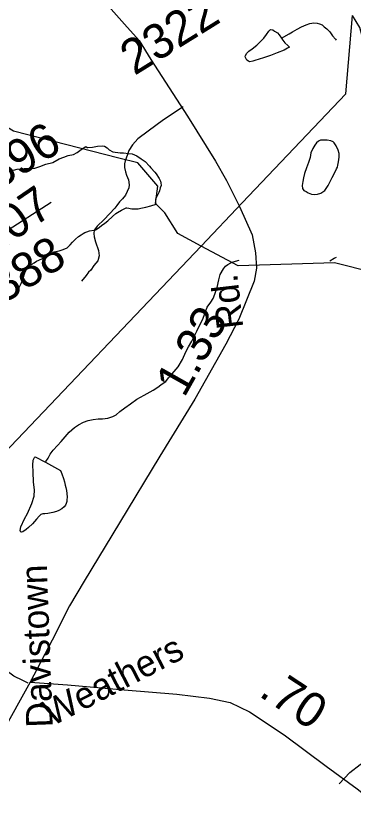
# Model space of a CAD drawing. Extents: x 2001466 to 31450019, y -30647475 to 847247.
# Drawn here: x 2168438 to 2170863, y 755442 to 761240 of the extents above; entities that cross this region are included whole.
import ezdxf

# ---------------------------------------------------------------- set-up
doc = ezdxf.new("R2010")
doc.units = 0
for name, color, linetype in [('Exist Hydrographic Creek Single Shore', 7, 'Continuous'), ('Exist Hydrographic Misc Water Feature', 7, 'Continuous'), ('Exist Road Non-System Type 51', 7, 'Continuous'), ('Exist Road Secondary Mileage Hundredths English Label', 7, 'Continuous'), ('Exist Road Secondary Type 41 Attributed', 7, 'Continuous'), ('Exist Road Secondary Type 51 Attributed', 7, 'Continuous'), ('Exist Road Secondary Type 51 Label', 7, 'Continuous'), ('Exist Road Secondary Type 51 Number Label', 7, 'Continuous'), ('Exist Utilities Electrical Transmission Line', 7, 'Continuous')]:
    doc.layers.add(name, color=color, linetype=linetype)

msp = doc.modelspace()

# ---------------------------------------------------------------- linework, layer by layer
at = {"layer": 'Exist Hydrographic Creek Single Shore'}
msp.add_lwpolyline([(2171016.2, 760826), (2170991.2, 760842.9), (2170906.1, 761159.6), (2170854.6, 761245.2)], dxfattribs=at)
at = {"layer": 'Exist Hydrographic Misc Water Feature'}
msp.add_line((2171166.1, 759353.3), (2170724.2, 759467.3), dxfattribs=at)
for points in [[(2169176.1, 760220), (2168419.2, 760413.5), (2168244.1, 760518.7), (2168201.3, 760601.6), (2168184.2, 760710.3), (2168000.1, 760966.6), (2167965.2, 761134.6), (2167915.2, 761217.7), (2167814.1, 761282.1)], [(2170344, 761081.8), (2170398, 761111.8), (2170423.6, 761128.2), (2170456, 761146.4), (2170487.6, 761162.3), (2170521.6, 761178.7), (2170547.7, 761186.9), (2170575.5, 761190.8), (2170599.5, 761189.2), (2170615.9, 761185.1), (2170635.8, 761177.2), (2170649.6, 761163.3), (2170669.9, 761149.3), (2170690, 761127.7), (2170709.9, 761099.5), (2170730.4, 761073.7), (2170736.1, 761067.9)], [(2170344, 761081.8), (2170345.9, 761077.8), (2170368.6, 761047.6), (2170388.3, 761028), (2170400.6, 761018.1), (2170386.5, 761010.1), (2170362.9, 760995.8), (2170312.7, 760975.3), (2170264.7, 760957.5), (2170215.3, 760941), (2170182.9, 760930.9), (2170151.1, 760920.7), (2170137.1, 760916.3), (2170117.1, 760912.4), (2170107, 760916.4), (2170095.1, 760924.3), (2170087.3, 760938), (2170083.4, 760948), (2170084.7, 760958.3), (2170094.9, 760974.2), (2170108.8, 760988.3), (2170132.8, 761004.6), (2170166.9, 761030.7), (2170186.4, 761050.9), (2170215.9, 761082.9), (2170236, 761109), (2170253.6, 761133.2), (2170263.7, 761143), (2170280.1, 761141.3), (2170294, 761133.1), (2170313.9, 761119.6), (2170326.4, 761105.6), (2170344, 761081.8)], [(2168418.2, 760132.8), (2168445.9, 760141.2), (2168494.3, 760145.3), (2168536.1, 760143.8), (2168572, 760148.1), (2168608.1, 760160.1), (2168649.9, 760176.5), (2168699.9, 760188.4), (2168747.5, 760214.9), (2168779.7, 760227.1), (2168811.7, 760237.3), (2168849.6, 760245.3), (2168875.3, 760259.7), (2168895.1, 760273.7), (2168919.1, 760290), (2168939.2, 760301.9)], [(2168939.2, 760301.9), (2168947.2, 760295.9), (2168953.2, 760296.2), (2168985, 760298.3), (2169022.9, 760306.3), (2169056.9, 760308.5), (2169072.7, 760304.8), (2169091.2, 760292.7), (2169105.1, 760278.9), (2169133.2, 760264.9), (2169185.1, 760257.4), (2169209.1, 760257.5), (2169245.4, 760253.6), (2169271, 760249.7), (2169303.6, 760235.9), (2169335.2, 760214), (2169363.3, 760194.4), (2169395.5, 760162.8), (2169405.7, 760150.6), (2169433.6, 760118.8), (2169444.1, 760106.7), (2169464.2, 760072.9), (2169474.6, 760053), (2169476.3, 760043), (2169478.5, 760023.2), (2169472.4, 760007.1), (2169466.6, 759984.9), (2169462.9, 759972.8), (2169450.8, 759949.1), (2169438.7, 759925), (2169439.1, 759916.8), (2169439.1, 759899), (2169443, 759889.1)], [(2170739.2, 760142.2), (2170745.5, 760154.2), (2170749, 760168.3), (2170753.1, 760192), (2170758.9, 760226.4), (2170758.9, 760252.3), (2170750.5, 760276.3), (2170736.3, 760308.1), (2170722.6, 760330), (2170714.6, 760335.7), (2170698, 760343.9), (2170672.3, 760347.8), (2170658.2, 760349.5), (2170634.4, 760349.5), (2170624.1, 760347.4), (2170610.4, 760341.3), (2170594.4, 760329.1), (2170582.5, 760313.1), (2170568.6, 760289.2), (2170554.8, 760257.3), (2170549.1, 760224.9), (2170537.2, 760186.9), (2170523.7, 760148.8), (2170509.7, 760108.7), (2170501.7, 760078.7), (2170495.8, 760050.8), (2170492.1, 760022.9), (2170494.3, 760000.7), (2170498, 759994.8), (2170504.4, 759987), (2170520.4, 759978.9), (2170534.3, 759971.1), (2170558.1, 759961), (2170580.5, 759957.2), (2170602.6, 759959.6), (2170626.4, 759967.3), (2170654.1, 759987.9), (2170678.1, 760022), (2170707.6, 760080), (2170719.9, 760102.1), (2170739.2, 760142.2)], [(2169766.3, 759587.5), (2169598.1, 759677.4), (2169505.2, 759827), (2169438.1, 759893.9), (2169454.1, 760018.3), (2169312.2, 760185.2), (2169176.1, 760220)], [(2168930.4, 759684.2), (2168946.2, 759690.3), (2168964.2, 759696.1), (2168996.4, 759702.6), (2169006.5, 759704.4), (2169020.6, 759710.3), (2169036.2, 759722.6), (2169050.2, 759734.7), (2169074.2, 759750.9), (2169095.9, 759769.1), (2169130.1, 759799.3), (2169153.7, 759821.2), (2169165.8, 759829.2), (2169193.5, 759845.7), (2169217.7, 759857.4), (2169227.1, 759861.7), (2169233.7, 759861.9), (2169247.2, 759859.8), (2169257.7, 759857.9), (2169269.4, 759854.1), (2169283.3, 759854), (2169299.5, 759854), (2169315.1, 759856.1), (2169333.1, 759860.2), (2169369.6, 759866.5), (2169405.3, 759876.5), (2169443, 759889.1)], [(2168433.4, 759221.5), (2168441.2, 759247.5), (2168450.6, 759273.6), (2168462.9, 759299.4), (2168474.6, 759317.5), (2168486.5, 759343.6), (2168490.4, 759363.8), (2168494.5, 759381.8), (2168500.4, 759395.9), (2168512.3, 759421.7), (2168526.1, 759437.9), (2168535.7, 759447.8), (2168549.6, 759457.8), (2168565.8, 759468), (2168583.7, 759478.3), (2168621.6, 759496.5), (2168655.4, 759516.5), (2168685.4, 759532.7), (2168711.2, 759545), (2168723.3, 759548.8), (2168745.5, 759553.2), (2168769.2, 759559.3), (2168787.3, 759567.2), (2168803.1, 759575.3), (2168813.3, 759583.5), (2168825, 759595.5), (2168842.9, 759615.5), (2168864.8, 759637.7), (2168886.5, 759655.9), (2168904.8, 759667.8), (2168918.7, 759677.9), (2168930.4, 759684.2)], [(2170724.2, 759467.3), (2170032.2, 759445.4), (2169766.3, 759587.5)], [(2170691.4, 759482.1), (2170722.8, 759500.1), (2170739.2, 759508.5)], [(2168647.9, 758033), (2168651.7, 758039.2), (2168667.7, 758063.2), (2168681.7, 758091.1), (2168703.4, 758119.4), (2168733.4, 758153.5), (2168760.8, 758181.7), (2168818.7, 758250.1), (2168838.3, 758265.8), (2168856.6, 758284.1), (2168884.7, 758302.2), (2168922, 758322.5), (2168956, 758332.7), (2168990.1, 758341), (2169026.2, 758344.9), (2169058, 758345.4), (2169095.7, 758349.3), (2169132.2, 758361.7), (2169156.2, 758375.5), (2169181.6, 758398), (2169217.3, 758424.3), (2169259.3, 758454.4), (2169305, 758486.5), (2169356.9, 758514.7), (2169422.5, 758551.1), (2169454.7, 758573.4), (2169476.5, 758589.6), (2169494.3, 758601.5), (2169512.4, 758613.7), (2169532, 758640), (2169558.1, 758668.1), (2169601.5, 758718.3), (2169631.5, 758772.2), (2169657.1, 758826.4), (2169675, 758862.5), (2169698.7, 758902.8), (2169736.1, 758976.7), (2169781.6, 759069.1), (2169809.1, 759147.4), (2169834.9, 759185.2), (2169852.9, 759211.3), (2169864.6, 759241.6), (2169880.4, 759289.5), (2169894.4, 759345.8), (2169903.6, 759383.7), (2169927.8, 759423.9), (2169941.7, 759443.7), (2169957.3, 759456), (2169979.5, 759466), (2169997.3, 759474.2), (2170039.3, 759486.2)], [(2168647.9, 758033), (2168756.1, 757973.6), (2168766.6, 757949.7), (2168778.7, 757917.8), (2168784.8, 757893.8), (2168790.6, 757867.7), (2168794.9, 757852.1), (2168798.8, 757830), (2168801, 757807.8), (2168803.1, 757781.9), (2168801.4, 757763.9), (2168801.6, 757752.1), (2168797.5, 757737.7), (2168791.8, 757726), (2168781.5, 757713.7), (2168765.3, 757697.9), (2168743.8, 757687.8), (2168727.8, 757679.6), (2168702, 757671.4), (2168665.9, 757665.1), (2168644, 757663.1), (2168630, 757662.8), (2168615.7, 757658.9), (2168602.1, 757646.7), (2168584.1, 757624.7), (2168554.6, 757590.7), (2168526.9, 757564.5), (2168508.8, 757550.2), (2168484.8, 757534.3), (2168476.4, 757530.3), (2168470.5, 757530), (2168466.6, 757542.3), (2168470.9, 757570), (2168498, 757626.4), (2168518.1, 757664.4), (2168549.6, 757736.7), (2168567.1, 757790.8), (2168569.3, 757834.7), (2168562.3, 757890.5), (2168558.7, 757964.5), (2168558, 758012.4), (2168559.9, 758048.3), (2168569.7, 758066.6), (2168573.6, 758072.5), (2168647.9, 758033)]]:
    msp.add_lwpolyline(points, dxfattribs=at)
at = {"layer": 'Exist Road Non-System Type 51'}
for points in [[(2169637.5, 760589), (2169496.3, 760494.3), (2169386.6, 760413.3), (2169312.5, 760358.4), (2169274.1, 760314.5), (2169248, 760273.3), (2169237.1, 760245.9), (2169220.6, 760199.2), (2169215.1, 760177.8), (2169215.1, 760153.1), (2169222, 760120.2), (2169230.2, 760096.9)], [(2169230.2, 760096.9), (2169243.9, 760062.6), (2169249.4, 760028.2), (2169246.7, 760004.9), (2169235.7, 759980.2), (2169222, 759954.1), (2169201.4, 759926.7), (2169180.9, 759904.7), (2169161.7, 759880), (2169145.2, 759859.5), (2169069.8, 759778.5), (2169019.6, 759729.6), (2169007.2, 759714.6), (2168999, 759702.2), (2168996.3, 759678.9), (2168997.6, 759654.2), (2169007.2, 759617.1), (2169029.2, 759555.4), (2169033.3, 759518.3), (2169025.1, 759481.3), (2168996.3, 759448.3), (2168974.3, 759414), (2168957.9, 759400.3), (2168941.4, 759377), (2168905.8, 759334.4)], [(2168524.3, 756446), (2168484.5, 756463.9), (2168420.7, 756495.8), (2168355.2, 756545.1), (2168295, 756557.1), (2168265.1, 756559.1), (2168192.9, 756561.2), (2168114.9, 756559.2), (2168084.8, 756557.2), (2168055, 756553.4), (2167996.5, 756541.8), (2167969.6, 756536.2), (2167955.1, 756531.7), (2167944.6, 756525.3), (2167934.9, 756416.5), (2168273, 755971.3)], [(2170758.2, 755722.3), (2170834.6, 755804), (2170908.6, 755862), (2170956.6, 755892), (2170980.7, 755907.9), (2171028.6, 755934), (2171054.8, 755950), (2171097.5, 755977.7), (2171128.5, 756005.3), (2171156.8, 756037.9), (2171176.7, 756065.9), (2171186.9, 756083.9), (2171230.9, 756151.8), (2171248.9, 756173.8), (2171262.9, 756189.9), (2171289, 756215.8), (2171321, 756245.7), (2171358.9, 756279.8)]]:
    msp.add_lwpolyline(points, dxfattribs=at)
at = {"layer": 'Exist Road Secondary Type 41 Attributed'}
msp.add_lwpolyline([(2168539.1, 756452.8), (2168805.9, 756432.9), (2169214, 756397.3), (2169592.8, 756365.9), (2169826.1, 756338.7), (2169974.7, 756307.3), (2170112.8, 756240.2), (2170361.9, 756074.8), (2170663.2, 755848.6), (2170888.2, 755685.3), (2170990.7, 755605.7), (2171149.8, 755448.6), (2171262.8, 755341.8), (2171359.1, 755279), (2171513.9, 755207.8)], dxfattribs=at)
at = {"layer": 'Exist Road Secondary Type 51 Attributed'}
for points in [[(2169004.7, 761421.4), (2169216.1, 761182.7), (2169320.7, 761065.4), (2169405.5, 760929.3), (2169669.2, 760520.9), (2169870.1, 760198.4), (2169948.5, 760058.1), (2170042.7, 759871.7), (2170132.7, 759668.5), (2170157.8, 759538.7), (2170164.1, 759427.7), (2170146.3, 759335.5), (2170037.5, 759061.2), (2169943.3, 758883.2), (2169720.4, 758487.4), (2169469.3, 758076.9), (2169179.5, 757597.3), (2168926.2, 757178.5), (2168820.5, 757002.6), (2168697.1, 756755.4), (2168539.1, 756452.8)], [(2168346, 759682.1), (2168689.8, 759904.1)], [(2168539.1, 756452.8), (2168333.5, 756081.1), (2167995.5, 755467.5), (2167844.8, 755207.8), (2167602, 754772.2), (2167551.8, 754674.8)]]:
    msp.add_lwpolyline(points, dxfattribs=at)
at = {"layer": 'Exist Utilities Electrical Transmission Line'}
for p, q in [((2169766.3, 759587.5), (2170061.9, 759898.1)), ((2166508.6, 756163.9), (2169766.3, 759587.5))]:
    msp.add_line(p, q, dxfattribs=at)
msp.add_lwpolyline([(2170061.9, 759898.1), (2170806.5, 760680.6), (2170854.6, 761245.2)], dxfattribs=at)

# ---------------------------------------------------------------- texts
at = {"layer": 'Exist Road Secondary Mileage Hundredths English Label'}
for s, rotation, p in [('.07', 34.38761, (2168337.4, 759565.8)), ('1.33', 60.59122, (2169644.4, 758491.6)), ('.70', 326.67865, (2170172.6, 756357.4))]:
    msp.add_text(s, height=250, rotation=rotation, dxfattribs=at).set_placement(p)
at = {"layer": 'Exist Road Secondary Type 51 Label'}
for s, rotation, p in [('Rd.', 96.60056, (2170069.9, 759001.7)), ('Davistown', 92.08628, (2168700.5, 756129.6)), ('Weathers', 27.40198, (2168693.5, 756132.7))]:
    msp.add_text(s, height=190, rotation=rotation, dxfattribs=at).set_placement(p)
at = {"layer": 'Exist Road Secondary Type 51 Number Label'}
for s, p in [('2322', (2169287.2, 760809.4)), ('2396', (2168147.1, 759887.1)), ('2388', (2168183.4, 759068.6))]:
    msp.add_text(s, height=250, rotation=31.91803, dxfattribs=at).set_placement(p)

doc.saveas('drawing.dxf')
